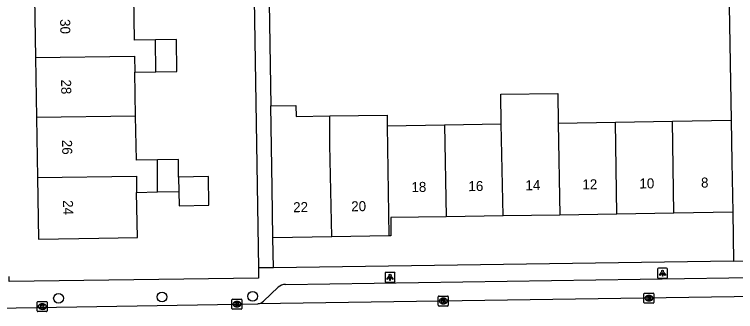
# Model space of a CAD drawing. Extents: x 157321 to 158827, y 386650 to 388532.
# Drawn here: x 158077.6 to 158149.6, y 387923.5 to 387953.2 of the extents above; entities that cross this region are included whole.
import ezdxf

# ---------------------------------------------------------------- set-up
doc = ezdxf.new("R2010")
doc.units = 0
for name, color, linetype in [('IMGEO_Boom', 7, 'Continuous'), ('IMGEO_Kolk', 7, 'Continuous'), ('IMGEO_Lichtpunt', 7, 'Continuous'), ('IMGEO_Pand', 7, 'Continuous'), ('IMGEO_Pand_nummerreeks', 7, 'Continuous'), ('IMGEO_Rijbaan_lokaal_open', 7, 'Continuous'), ('IMGEO_Voetpad_open', 7, 'Continuous')]:
    doc.layers.add(name, color=color, linetype=linetype)

msp = doc.modelspace()

# ---------------------------------------------------------------- linework, layer by layer
at = {"layer": 'IMGEO_Boom'}
for centre in [(158081.972, 387924.829), (158092.321, 387924.967), (158101.366, 387925.029)]:
    msp.add_circle(centre, 0.489, dxfattribs=at)
at = {"layer": 'IMGEO_Kolk'}
for p, q in [((158119.918, 387924.131), (158119.918, 387924.983)), ((158119.993, 387925.057), (158120.845, 387925.057)), ((158120.406, 387924.837), (158120.431, 387924.837)), ((158120.919, 387924.983), (158120.919, 387924.131)), ((158140.468, 387924.416), (158140.468, 387925.268)), ((158140.543, 387925.342), (158141.395, 387925.342)), ((158140.956, 387925.122), (158140.981, 387925.122)), ((158141.469, 387925.268), (158141.469, 387924.416)), ((158079.84, 387923.573), (158079.84, 387924.425)), ((158079.915, 387924.499), (158080.767, 387924.499)), ((158080.328, 387924.279), (158080.353, 387924.279)), ((158080.841, 387924.425), (158080.841, 387923.573)), ((158099.3, 387923.815), (158099.3, 387924.667)), ((158099.375, 387924.741), (158100.227, 387924.741)), ((158099.788, 387924.521), (158099.813, 387924.521)), ((158100.301, 387924.667), (158100.301, 387923.815)), ((158120.429, 387924.277), (158120.404, 387924.277)), ((158141.395, 387924.342), (158140.543, 387924.342)), ((158140.979, 387924.562), (158140.954, 387924.562)), ((158080.767, 387923.499), (158079.915, 387923.499)), ((158080.351, 387923.719), (158080.326, 387923.719)), ((158100.227, 387923.741), (158099.375, 387923.741)), ((158099.811, 387923.961), (158099.786, 387923.961)), ((158120.845, 387924.057), (158119.993, 387924.057))]:
    msp.add_line(p, q, dxfattribs=at)
for points in [[(158119.918, 387924.131), (158119.918, 387924.983)], [(158119.993, 387925.057), (158120.845, 387925.057)], [(158120.919, 387924.983), (158120.919, 387924.131)], [(158140.468, 387924.416), (158140.468, 387925.268)], [(158140.543, 387925.342), (158141.395, 387925.342)], [(158140.789, 387925.042), (158140.912, 387925.042), (158140.912, 387924.891), (158141.042, 387925.042), (158141.206, 387925.042), (158141.06, 387924.891), (158141.213, 387924.642), (158141.061, 387924.642), (158140.976, 387924.806), (158140.912, 387924.739), (158140.912, 387924.642), (158140.789, 387924.642), (158140.789, 387925.042)], [(158141.469, 387925.268), (158141.469, 387924.416)], [(158079.84, 387923.573), (158079.84, 387924.425)], [(158079.915, 387924.499), (158080.767, 387924.499)], [(158080.161, 387924.199), (158080.284, 387924.199), (158080.284, 387924.048), (158080.414, 387924.199), (158080.578, 387924.199), (158080.432, 387924.048), (158080.585, 387923.799), (158080.433, 387923.799), (158080.348, 387923.963), (158080.284, 387923.896), (158080.284, 387923.799), (158080.161, 387923.799), (158080.161, 387924.199)], [(158080.841, 387924.425), (158080.841, 387923.573)], [(158099.3, 387923.815), (158099.3, 387924.667)], [(158099.375, 387924.741), (158100.227, 387924.741)], [(158099.621, 387924.441), (158099.744, 387924.441), (158099.744, 387924.29), (158099.874, 387924.441), (158100.038, 387924.441), (158099.892, 387924.29), (158100.045, 387924.041), (158099.893, 387924.041), (158099.808, 387924.205), (158099.744, 387924.138), (158099.744, 387924.041), (158099.621, 387924.041), (158099.621, 387924.441)], [(158100.301, 387924.667), (158100.301, 387923.815)], [(158120.239, 387924.757), (158120.362, 387924.757), (158120.362, 387924.606), (158120.492, 387924.757), (158120.656, 387924.757), (158120.51, 387924.606), (158120.663, 387924.357), (158120.511, 387924.357), (158120.426, 387924.521), (158120.362, 387924.454), (158120.362, 387924.357), (158120.239, 387924.357), (158120.239, 387924.757)], [(158141.395, 387924.342), (158140.543, 387924.342)], [(158080.767, 387923.499), (158079.915, 387923.499)], [(158100.227, 387923.741), (158099.375, 387923.741)], [(158120.845, 387924.057), (158119.993, 387924.057)]]:
    msp.add_lwpolyline(points, dxfattribs=at)
for centre, start, end in [((158119.995, 387924.981), 91.55205, 178.44795), ((158119.995, 387924.981), 91.55205, 178.44795), ((158120.843, 387924.981), 1.55205, 88.44795), ((158120.843, 387924.981), 1.55205, 88.44795), ((158140.545, 387925.266), 91.55205, 178.44795), ((158140.545, 387925.266), 91.55205, 178.44795), ((158141.393, 387925.266), 1.55205, 88.44795), ((158141.393, 387925.266), 1.55205, 88.44795), ((158079.917, 387924.423), 91.55205, 178.44795), ((158079.917, 387924.423), 91.55205, 178.44795), ((158080.765, 387924.423), 1.55205, 88.44795), ((158080.765, 387924.423), 1.55205, 88.44795), ((158099.377, 387924.665), 91.55205, 178.44795), ((158099.377, 387924.665), 91.55205, 178.44795), ((158100.225, 387924.665), 1.55205, 88.44795), ((158100.225, 387924.665), 1.55205, 88.44795), ((158119.995, 387924.133), 181.55205, 268.44795), ((158119.995, 387924.133), 181.55205, 268.44795), ((158120.843, 387924.133), 271.55205, 358.44795), ((158120.843, 387924.133), 271.55205, 358.44795), ((158140.545, 387924.418), 181.55205, 268.44795), ((158140.545, 387924.418), 181.55205, 268.44795), ((158141.393, 387924.418), 271.55205, 358.44795), ((158141.393, 387924.418), 271.55205, 358.44795), ((158079.917, 387923.575), 181.55205, 268.44795), ((158079.917, 387923.575), 181.55205, 268.44795), ((158080.765, 387923.575), 271.55205, 358.44795), ((158080.765, 387923.575), 271.55205, 358.44795), ((158099.377, 387923.817), 181.55205, 268.44795), ((158099.377, 387923.817), 181.55205, 268.44795), ((158100.225, 387923.817), 271.55205, 358.44795), ((158100.225, 387923.817), 271.55205, 358.44795)]:
    msp.add_arc(centre, 0.0765, start, end, dxfattribs=at)
for centre, major_axis, ratio, start_param, end_param in [((158120.405, 387924.557), (-0.387, 0.002), 0.722429, 4.712389, 7.853982), ((158120.43, 387924.557), (-0.39, 0.002), 0.717154, 1.570796, 4.712389), ((158140.955, 387924.842), (-0.387, 0.002), 0.722429, 4.712389, 7.853982), ((158140.98, 387924.842), (-0.39, 0.002), 0.717154, 1.570796, 4.712389), ((158080.327, 387923.999), (-0.387, 0.002), 0.722429, 4.712389, 7.853982), ((158080.352, 387923.999), (-0.39, 0.002), 0.717154, 1.570796, 4.712389), ((158099.787, 387924.241), (-0.387, 0.002), 0.722429, 4.712389, 7.853982), ((158099.812, 387924.241), (-0.39, 0.002), 0.717154, 1.570796, 4.712389)]:
    msp.add_ellipse(centre, major_axis=major_axis, ratio=ratio, start_param=start_param, end_param=end_param, dxfattribs=at)
at = {"layer": 'IMGEO_Lichtpunt'}
for p, q in [((158141.834, 387927.732), (158141.834, 387926.925)), ((158141.834, 387927.732), (158141.834, 387926.925)), ((158142.736, 387927.827), (158141.928, 387927.827)), ((158142.736, 387927.827), (158141.928, 387927.827)), ((158142.83, 387926.925), (158142.83, 387927.732)), ((158142.83, 387926.925), (158142.83, 387927.732)), ((158114.599, 387927.33), (158114.599, 387926.523)), ((158114.599, 387927.33), (158114.599, 387926.523)), ((158115.501, 387927.425), (158114.693, 387927.425)), ((158115.501, 387927.425), (158114.693, 387927.425)), ((158115.595, 387926.523), (158115.595, 387927.33)), ((158115.595, 387926.523), (158115.595, 387927.33)), ((158114.693, 387926.429), (158115.501, 387926.429)), ((158114.693, 387926.429), (158115.501, 387926.429)), ((158141.928, 387926.831), (158142.736, 387926.831)), ((158141.928, 387926.831), (158142.736, 387926.831))]:
    msp.add_line(p, q, dxfattribs=at)
for points in [[(158142.208, 387927.396), (158142.247, 387927.368), (158142.059, 387927.106), (158142.021, 387927.133), (158142.208, 387927.396)], [(158142.31, 387927.348), (158142.357, 387927.348), (158142.357, 387927.026), (158142.31, 387927.026), (158142.31, 387927.348)], [(158142.42, 387927.368), (158142.458, 387927.395), (158142.645, 387927.133), (158142.606, 387927.105), (158142.42, 387927.368)], [(158114.973, 387926.994), (158115.012, 387926.966), (158114.824, 387926.704), (158114.786, 387926.731), (158114.973, 387926.994)], [(158115.075, 387926.946), (158115.122, 387926.946), (158115.122, 387926.624), (158115.075, 387926.624), (158115.075, 387926.946)], [(158115.185, 387926.966), (158115.223, 387926.993), (158115.41, 387926.731), (158115.371, 387926.703), (158115.185, 387926.966)]]:
    msp.add_lwpolyline(points, dxfattribs=at)
for centre in [(158115.098, 387927.128), (158142.333, 387927.53)]:
    msp.add_circle(centre, 0.0994, dxfattribs=at)
for centre, start, end in [((158141.928, 387927.732), 90, 180), ((158141.928, 387927.732), 90, 180), ((158142.736, 387927.732), 0, 90), ((158142.736, 387927.732), 0, 90), ((158114.693, 387927.33), 90, 180), ((158114.693, 387927.33), 90, 180), ((158115.501, 387927.33), 0, 90), ((158115.501, 387927.33), 0, 90), ((158114.693, 387926.523), 180, 270), ((158114.693, 387926.523), 180, 270), ((158115.501, 387926.523), 270, 0), ((158115.501, 387926.523), 270, 360), ((158141.928, 387926.925), 180, 270), ((158141.928, 387926.925), 180, 270), ((158142.736, 387926.925), 270, 0), ((158142.736, 387926.925), 270, 360)]:
    msp.add_arc(centre, 0.0946, start, end, dxfattribs=at)
at = {"layer": 'IMGEO_Pand'}
for points in [[(158079.575, 387954.905), (158079.671, 387948.909)], [(158091.66, 387950.685), (158089.56, 387950.65), (158089.49, 387955.055)], [(158091.71, 387947.48), (158093.81, 387947.51), (158093.75, 387950.72), (158091.66, 387950.685)], [(158091.71, 387947.48), (158091.66, 387950.685)], [(158079.671, 387948.909), (158089.568, 387949.059), (158089.61, 387947.45)], [(158079.671, 387948.909), (158079.766, 387942.912)], [(158089.61, 387947.45), (158091.71, 387947.48)], [(158089.68, 387943.062), (158089.61, 387947.45)], [(158126.22, 387942.271), (158126.176, 387945.234), (158131.868, 387945.319), (158131.91, 387942.36)], [(158103.2, 387944.079), (158105.69, 387944.117), (158105.707, 387943.019), (158109.069, 387943.07)], [(158103.4, 387930.88), (158103.324, 387935.88), (158103.2, 387944.079)], [(158089.68, 387943.062), (158079.766, 387942.912)], [(158079.766, 387942.912), (158079.862, 387936.896)], [(158091.85, 387938.685), (158089.75, 387938.65), (158089.68, 387943.062)], [(158109.069, 387943.07), (158114.804, 387943.156), (158114.82, 387942.093)], [(158109.29, 387930.98), (158109.1, 387940.18), (158109.069, 387943.07)], [(158114.82, 387942.093), (158120.54, 387942.182)], [(158120.54, 387942.182), (158126.22, 387942.271)], [(158120.54, 387942.182), (158120.7, 387932.99)], [(158126.391, 387933.08), (158126.22, 387942.271)], [(158131.91, 387942.36), (158137.63, 387942.449)], [(158131.91, 387942.36), (158132.061, 387933.16)], [(158137.63, 387942.449), (158143.34, 387942.538)], [(158137.761, 387933.25), (158137.63, 387942.449)], [(158143.34, 387942.538), (158149.2, 387942.63)], [(158143.46, 387933.34), (158143.34, 387942.538)], [(158149.2, 387942.63), (158149.264, 387938.43), (158149.34, 387933.43)], [(158114.82, 387942.093), (158114.993, 387931.07)], [(158093.977, 387936.955), (158093.95, 387938.72), (158091.85, 387938.685)], [(158091.85, 387935.464), (158091.85, 387938.685)], [(158079.862, 387936.896), (158089.755, 387937.046), (158089.75, 387935.42)], [(158079.862, 387936.896), (158079.96, 387930.75), (158086.01, 387930.842), (158089.85, 387930.9), (158089.75, 387935.42)], [(158094, 387935.51), (158094.022, 387934.093), (158097.004, 387934.14), (158096.96, 387937.002), (158093.977, 387936.955)], [(158093.977, 387936.955), (158094, 387935.51)], [(158089.75, 387935.42), (158091.85, 387935.464)], [(158091.85, 387935.464), (158094, 387935.51)], [(158120.7, 387932.99), (158115.17, 387932.9), (158115.18, 387931.07), (158114.993, 387931.07)], [(158126.391, 387933.08), (158120.7, 387932.99)], [(158132.061, 387933.16), (158126.391, 387933.08)], [(158137.761, 387933.25), (158132.061, 387933.16)], [(158143.46, 387933.34), (158137.761, 387933.25)], [(158149.34, 387933.43), (158143.46, 387933.34)], [(158109.29, 387930.98), (158103.4, 387930.88)], [(158114.993, 387931.07), (158109.29, 387930.98)]]:
    msp.add_lwpolyline(points, dxfattribs=at)
at = {"layer": 'IMGEO_Rijbaan_lokaal_open'}
for points in [[(158169.9, 387925.276), (158101.882, 387924.271)], [(158075.692, 387923.826), (158101.882, 387924.271)]]:
    msp.add_lwpolyline(points, dxfattribs=at)
at = {"layer": 'IMGEO_Voetpad_open'}
for points in [[(158101.062, 387983.652), (158101.968, 387927.871)], [(158103.031, 387954.39), (158103.2, 387944.079)], [(158148.974, 387954.089), (158149.2, 387942.63)], [(158149.34, 387933.43), (158149.414, 387928.557)], [(158103.445, 387927.892), (158103.4, 387930.88)], [(158149.414, 387928.557), (158103.445, 387927.892)], [(158149.414, 387928.557), (158150.895, 387928.578)], [(158101.968, 387927.871), (158101.969, 387926.844), (158077.035, 387926.518), (158077.027, 387926.992)], [(158103.445, 387927.892), (158101.968, 387927.871)], [(158104.65, 387926.213), (158166.679, 387927.133)], [(158102.462, 387924.54), (158103.927, 387925.935)]]:
    msp.add_lwpolyline(points, dxfattribs=at)
for centre, radius, start, end in [((158104.639, 387925.161), 1.052, 89.4231, 132.6413), ((158101.796, 387925.216), 0.949, 275.18661, 314.57649)]:
    msp.add_arc(centre, radius, start, end, dxfattribs=at)

# ---------------------------------------------------------------- texts
at = {"layer": 'IMGEO_Pand_nummerreeks'}
for s, rotation, p in [('30', 270.91314, (158082.13, 387952.75)), ('28', 270.91314, (158082.226, 387946.711)), ('26', 270.91314, (158082.322, 387940.675)), ('18', 0.88863, (158117.246, 387935.453)), ('16', 0.88863, (158122.938, 387935.541)), ('14', 0.88862, (158128.633, 387935.629)), ('12', 0.88862, (158134.325, 387935.717)), ('10', 0.88862, (158140.026, 387935.806)), ('8', 0.88863, (158146.182, 387935.901)), ('24', 270.91314, (158082.419, 387934.637)), ('22', 0.93919, (158105.427, 387933.434)), ('20', 0.93919, (158111.228, 387933.529))]:
    msp.add_text(s, height=1, rotation=rotation, dxfattribs=at).set_placement(p)

doc.saveas('drawing.dxf')
